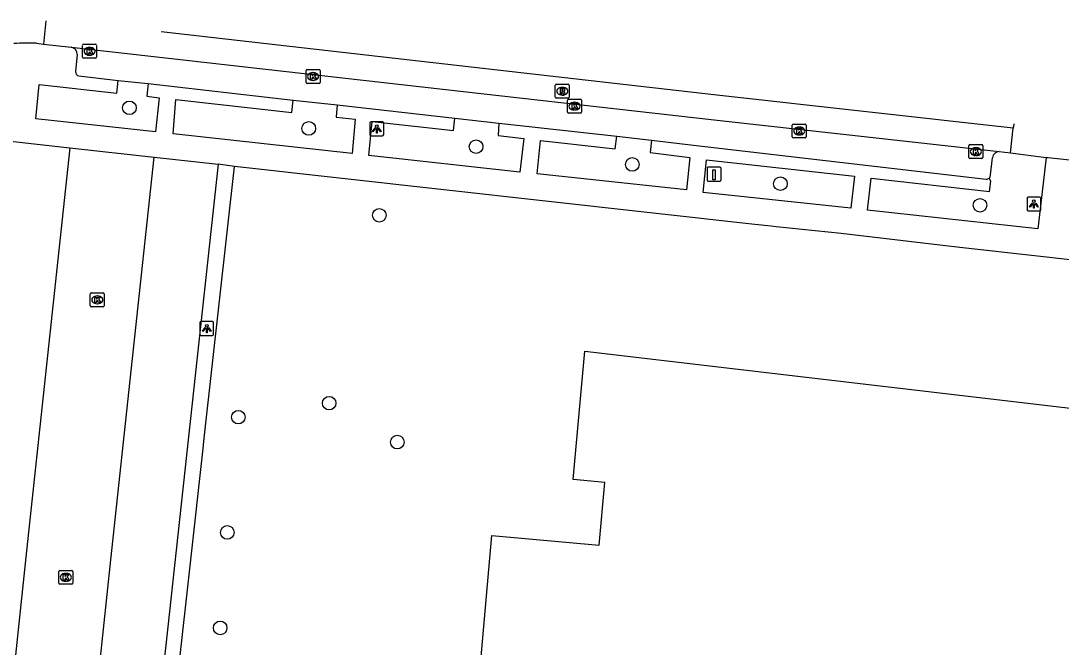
# Model space of a CAD drawing. Extents: x 161928 to 163055, y 386475 to 387428.
# Drawn here: x 162862.7 to 162937.5, y 387289.3 to 387334.3 of the extents above; entities that cross this region are included whole.
import ezdxf

# ---------------------------------------------------------------- set-up
doc = ezdxf.new("R2010")
doc.units = 0
for name, color, linetype in [('IMGEO_Boom', 7, 'Continuous'), ('IMGEO_Kolk', 7, 'Continuous'), ('IMGEO_Laadpaal', 7, 'Continuous'), ('IMGEO_Lichtpunt', 7, 'Continuous'), ('IMGEO_Pand_vergunning_verleend', 7, 'Continuous'), ('IMGEO_Parkeervlak_open', 7, 'Continuous'), ('IMGEO_Rijbaan_lokaal_gesloten', 7, 'Continuous'), ('IMGEO_Rijbaan_lokaal_open', 7, 'Continuous'), ('IMGEO_Rioolput', 7, 'Continuous'), ('IMGEO_Voetpad_open', 7, 'Continuous')]:
    doc.layers.add(name, color=color, linetype=linetype)

msp = doc.modelspace()

# ---------------------------------------------------------------- linework, layer by layer
at = {"layer": 'IMGEO_Boom'}
for centre in [(162870.526, 387328.029), (162883.418, 387326.549), (162895.448, 387325.24), (162906.678, 387323.962), (162917.327, 387322.577), (162931.677, 387321.026), (162888.491, 387320.31), (162884.888, 387306.813), (162878.356, 387305.807), (162889.784, 387304.012), (162877.564, 387297.525), (162877.052, 387290.669)]:
    msp.add_circle(centre, 0.489, dxfattribs=at)
at = {"layer": 'IMGEO_Kolk'}
for p, q in [((162867.238, 387332.593), (162868.09, 387332.593)), ((162867.163, 387331.667), (162867.163, 387332.519)), ((162867.651, 387332.373), (162867.676, 387332.373)), ((162868.164, 387332.519), (162868.164, 387331.667)), ((162868.09, 387331.593), (162867.238, 387331.593)), ((162867.674, 387331.813), (162867.649, 387331.813)), ((162883.229, 387329.856), (162883.229, 387330.708)), ((162883.304, 387330.782), (162884.156, 387330.782)), ((162883.717, 387330.562), (162883.742, 387330.562)), ((162884.23, 387330.708), (162884.23, 387329.856)), ((162884.156, 387329.782), (162883.304, 387329.782)), ((162883.74, 387330.002), (162883.715, 387330.002)), ((162902.025, 387327.727), (162902.025, 387328.579)), ((162902.1, 387328.653), (162902.952, 387328.653)), ((162902.513, 387328.433), (162902.538, 387328.433)), ((162903.026, 387328.579), (162903.026, 387327.727)), ((162902.952, 387327.653), (162902.1, 387327.653)), ((162902.536, 387327.873), (162902.511, 387327.873)), ((162918.182, 387325.939), (162918.182, 387326.791)), ((162918.257, 387326.865), (162919.109, 387326.865)), ((162918.67, 387326.645), (162918.695, 387326.645)), ((162919.183, 387326.791), (162919.183, 387325.939)), ((162919.109, 387325.865), (162918.257, 387325.865)), ((162918.693, 387326.085), (162918.668, 387326.085)), ((162930.879, 387324.457), (162930.879, 387325.309)), ((162930.954, 387325.383), (162931.806, 387325.383)), ((162931.367, 387325.163), (162931.392, 387325.163)), ((162931.88, 387325.309), (162931.88, 387324.457)), ((162931.806, 387324.383), (162930.954, 387324.383)), ((162931.39, 387324.603), (162931.365, 387324.603)), ((162867.716, 387313.808), (162867.716, 387314.66)), ((162867.791, 387314.734), (162868.643, 387314.734)), ((162868.717, 387314.66), (162868.717, 387313.808)), ((162868.227, 387313.954), (162868.202, 387313.954)), ((162868.204, 387314.514), (162868.229, 387314.514)), ((162868.643, 387313.734), (162867.791, 387313.734)), ((162865.454, 387293.874), (162865.454, 387294.726)), ((162865.529, 387294.8), (162866.381, 387294.8)), ((162865.942, 387294.58), (162865.967, 387294.58)), ((162866.455, 387294.726), (162866.455, 387293.874)), ((162866.381, 387293.8), (162865.529, 387293.8)), ((162865.965, 387294.02), (162865.94, 387294.02))]:
    msp.add_line(p, q, dxfattribs=at)
for points in [[(162867.238, 387332.593), (162868.09, 387332.593)], [(162867.163, 387331.667), (162867.163, 387332.519)], [(162867.484, 387332.293), (162867.607, 387332.293), (162867.607, 387332.142), (162867.737, 387332.293), (162867.901, 387332.293), (162867.755, 387332.142), (162867.908, 387331.893), (162867.756, 387331.893), (162867.671, 387332.057), (162867.607, 387331.99), (162867.607, 387331.893), (162867.484, 387331.893), (162867.484, 387332.293)], [(162868.164, 387332.519), (162868.164, 387331.667)], [(162868.09, 387331.593), (162867.238, 387331.593)], [(162883.229, 387329.856), (162883.229, 387330.708)], [(162883.304, 387330.782), (162884.156, 387330.782)], [(162883.55, 387330.482), (162883.673, 387330.482), (162883.673, 387330.331), (162883.803, 387330.482), (162883.967, 387330.482), (162883.821, 387330.331), (162883.974, 387330.082), (162883.822, 387330.082), (162883.737, 387330.246), (162883.673, 387330.179), (162883.673, 387330.082), (162883.55, 387330.082), (162883.55, 387330.482)], [(162884.23, 387330.708), (162884.23, 387329.856)], [(162884.156, 387329.782), (162883.304, 387329.782)], [(162902.025, 387327.727), (162902.025, 387328.579)], [(162902.1, 387328.653), (162902.952, 387328.653)], [(162902.346, 387328.353), (162902.469, 387328.353), (162902.469, 387328.202), (162902.599, 387328.353), (162902.763, 387328.353), (162902.617, 387328.202), (162902.77, 387327.953), (162902.618, 387327.953), (162902.533, 387328.117), (162902.469, 387328.05), (162902.469, 387327.953), (162902.346, 387327.953), (162902.346, 387328.353)], [(162903.026, 387328.579), (162903.026, 387327.727)], [(162902.952, 387327.653), (162902.1, 387327.653)], [(162918.182, 387325.939), (162918.182, 387326.791)], [(162918.257, 387326.865), (162919.109, 387326.865)], [(162919.183, 387326.791), (162919.183, 387325.939)], [(162919.109, 387325.865), (162918.257, 387325.865)], [(162918.503, 387326.565), (162918.626, 387326.565), (162918.626, 387326.414), (162918.756, 387326.565), (162918.92, 387326.565), (162918.774, 387326.414), (162918.927, 387326.165), (162918.775, 387326.165), (162918.69, 387326.329), (162918.626, 387326.262), (162918.626, 387326.165), (162918.503, 387326.165), (162918.503, 387326.565)], [(162930.879, 387324.457), (162930.879, 387325.309)], [(162930.954, 387325.383), (162931.806, 387325.383)], [(162931.88, 387325.309), (162931.88, 387324.457)], [(162931.806, 387324.383), (162930.954, 387324.383)], [(162931.2, 387325.083), (162931.323, 387325.083), (162931.323, 387324.932), (162931.453, 387325.083), (162931.617, 387325.083), (162931.471, 387324.932), (162931.624, 387324.683), (162931.472, 387324.683), (162931.387, 387324.847), (162931.323, 387324.78), (162931.323, 387324.683), (162931.2, 387324.683), (162931.2, 387325.083)], [(162867.716, 387313.808), (162867.716, 387314.66)], [(162867.791, 387314.734), (162868.643, 387314.734)], [(162868.717, 387314.66), (162868.717, 387313.808)], [(162868.037, 387314.434), (162868.16, 387314.434), (162868.16, 387314.283), (162868.29, 387314.434), (162868.454, 387314.434), (162868.308, 387314.283), (162868.461, 387314.034), (162868.309, 387314.034), (162868.224, 387314.198), (162868.16, 387314.131), (162868.16, 387314.034), (162868.037, 387314.034), (162868.037, 387314.434)], [(162868.643, 387313.734), (162867.791, 387313.734)], [(162865.454, 387293.874), (162865.454, 387294.726)], [(162865.529, 387294.8), (162866.381, 387294.8)], [(162865.775, 387294.5), (162865.898, 387294.5), (162865.898, 387294.349), (162866.028, 387294.5), (162866.192, 387294.5), (162866.046, 387294.349), (162866.199, 387294.1), (162866.047, 387294.1), (162865.962, 387294.264), (162865.898, 387294.197), (162865.898, 387294.1), (162865.775, 387294.1), (162865.775, 387294.5)], [(162866.455, 387294.726), (162866.455, 387293.874)], [(162866.381, 387293.8), (162865.529, 387293.8)]]:
    msp.add_lwpolyline(points, dxfattribs=at)
for centre, start, end in [((162867.24, 387332.517), 91.55205, 178.44795), ((162867.24, 387332.517), 91.55205, 178.44795), ((162868.088, 387332.517), 1.55205, 88.44795), ((162868.088, 387332.517), 1.55205, 88.44795), ((162867.24, 387331.669), 181.55205, 268.44795), ((162867.24, 387331.669), 181.55205, 268.44795), ((162868.088, 387331.669), 271.55205, 358.44795), ((162868.088, 387331.669), 271.55205, 358.44795), ((162883.306, 387330.706), 91.55205, 178.44795), ((162883.306, 387330.706), 91.55205, 178.44795), ((162884.154, 387330.706), 1.55205, 88.44795), ((162884.154, 387330.706), 1.55205, 88.44795), ((162883.306, 387329.858), 181.55205, 268.44795), ((162883.306, 387329.858), 181.55205, 268.44795), ((162884.154, 387329.858), 271.55205, 358.44795), ((162884.154, 387329.858), 271.55205, 358.44795), ((162902.102, 387328.577), 91.55205, 178.44795), ((162902.102, 387328.577), 91.55205, 178.44795), ((162902.95, 387328.577), 1.55205, 88.44795), ((162902.95, 387328.577), 1.55205, 88.44795), ((162902.102, 387327.729), 181.55205, 268.44795), ((162902.102, 387327.729), 181.55205, 268.44795), ((162902.95, 387327.729), 271.55205, 358.44795), ((162902.95, 387327.729), 271.55205, 358.44795), ((162918.259, 387326.789), 91.55205, 178.44795), ((162918.259, 387326.789), 91.55205, 178.44795), ((162919.107, 387326.789), 1.55205, 88.44795), ((162919.107, 387326.789), 1.55205, 88.44795), ((162918.259, 387325.941), 181.55205, 268.44795), ((162918.259, 387325.941), 181.55205, 268.44795), ((162919.107, 387325.941), 271.55205, 358.44795), ((162919.107, 387325.941), 271.55205, 358.44795), ((162930.956, 387325.307), 91.55205, 178.44795), ((162930.956, 387325.307), 91.55205, 178.44795), ((162931.804, 387325.307), 1.55205, 88.44795), ((162931.804, 387325.307), 1.55205, 88.44795), ((162930.956, 387324.459), 181.55205, 268.44795), ((162930.956, 387324.459), 181.55205, 268.44795), ((162931.804, 387324.459), 271.55205, 358.44795), ((162931.804, 387324.459), 271.55205, 358.44795), ((162867.793, 387314.658), 91.55205, 178.44795), ((162867.793, 387314.658), 91.55205, 178.44795), ((162868.641, 387314.658), 1.55205, 88.44795), ((162868.641, 387314.658), 1.55205, 88.44795), ((162867.793, 387313.81), 181.55205, 268.44795), ((162867.793, 387313.81), 181.55205, 268.44795), ((162868.641, 387313.81), 271.55205, 358.44795), ((162868.641, 387313.81), 271.55205, 358.44795), ((162865.531, 387294.724), 91.55205, 178.44795), ((162865.531, 387294.724), 91.55205, 178.44795), ((162866.379, 387294.724), 1.55205, 88.44795), ((162866.379, 387294.724), 1.55205, 88.44795), ((162865.531, 387293.876), 181.55205, 268.44795), ((162865.531, 387293.876), 181.55205, 268.44795), ((162866.379, 387293.876), 271.55205, 358.44795), ((162866.379, 387293.876), 271.55205, 358.44795)]:
    msp.add_arc(centre, 0.0765, start, end, dxfattribs=at)
for centre, major_axis, ratio, start_param, end_param in [((162867.65, 387332.093), (-0.387, 0.002), 0.722429, 4.712389, 7.853982), ((162867.675, 387332.093), (-0.39, 0.002), 0.717154, 1.570796, 4.712389), ((162883.716, 387330.282), (-0.387, 0.002), 0.722429, 4.712389, 7.853982), ((162883.741, 387330.282), (-0.39, 0.002), 0.717154, 1.570796, 4.712389), ((162902.512, 387328.153), (-0.387, 0.002), 0.722429, 4.712389, 7.853982), ((162902.537, 387328.153), (-0.39, 0.002), 0.717154, 1.570796, 4.712389), ((162918.669, 387326.365), (-0.387, 0.002), 0.722429, 4.712389, 7.853982), ((162918.694, 387326.365), (-0.39, 0.002), 0.717154, 1.570796, 4.712389), ((162931.366, 387324.883), (-0.387, 0.002), 0.722429, 4.712389, 7.853982), ((162931.391, 387324.883), (-0.39, 0.002), 0.717154, 1.570796, 4.712389), ((162868.203, 387314.234), (-0.387, 0.002), 0.722429, 4.712389, 7.853982), ((162868.228, 387314.234), (-0.39, 0.002), 0.717154, 1.570796, 4.712389), ((162865.941, 387294.3), (-0.387, 0.002), 0.722429, 4.712389, 7.853982), ((162865.966, 387294.3), (-0.39, 0.002), 0.717154, 1.570796, 4.712389)]:
    msp.add_ellipse(centre, major_axis=major_axis, ratio=ratio, start_param=start_param, end_param=end_param, dxfattribs=at)
at = {"layer": 'IMGEO_Laadpaal'}
for p, q in [((162912.058, 387323.684), (162912.058, 387322.843)), ((162912.058, 387323.684), (162912.058, 387322.843)), ((162912.974, 387323.768), (162912.133, 387323.768)), ((162912.974, 387323.768), (162912.133, 387323.768)), ((162913.058, 387322.852), (162913.058, 387323.693)), ((162913.058, 387322.852), (162913.058, 387323.693)), ((162912.142, 387322.768), (162912.983, 387322.768)), ((162912.142, 387322.768), (162912.983, 387322.768))]:
    msp.add_line(p, q, dxfattribs=at)
msp.add_lwpolyline([(162912.473, 387323.581), (162912.633, 387323.581), (162912.633, 387322.848), (162912.473, 387322.848), (162912.473, 387323.581)], dxfattribs=at)
for centre, start, end in [((162912.136, 387323.69), 92.4484, 184.28452), ((162912.136, 387323.69), 92.4484, 184.28452), ((162912.98, 387323.69), 2.4484, 94.28452), ((162912.98, 387323.69), 2.4484, 94.28452), ((162912.136, 387322.846), 182.4484, 274.28452), ((162912.136, 387322.846), 182.4484, 274.28452), ((162912.98, 387322.846), 272.4484, 4.28452), ((162912.98, 387322.846), 272.4484, 4.28452)]:
    msp.add_arc(centre, 0.0779, start, end, dxfattribs=at)
at = {"layer": 'IMGEO_Lichtpunt'}
for p, q in [((162887.81, 387326.921), (162887.81, 387326.114)), ((162887.81, 387326.921), (162887.81, 387326.114)), ((162888.712, 387327.016), (162887.904, 387327.016)), ((162888.712, 387327.016), (162887.904, 387327.016)), ((162888.806, 387326.114), (162888.806, 387326.921)), ((162888.806, 387326.114), (162888.806, 387326.921)), ((162887.904, 387326.02), (162888.712, 387326.02)), ((162887.904, 387326.02), (162888.712, 387326.02)), ((162935.056, 387321.526), (162935.056, 387320.719)), ((162935.056, 387321.526), (162935.056, 387320.719)), ((162935.958, 387321.621), (162935.15, 387321.621)), ((162935.958, 387321.621), (162935.15, 387321.621)), ((162936.052, 387320.719), (162936.052, 387321.526)), ((162936.052, 387320.719), (162936.052, 387321.526)), ((162935.15, 387320.625), (162935.958, 387320.625)), ((162935.15, 387320.625), (162935.958, 387320.625)), ((162875.586, 387312.577), (162875.586, 387311.77)), ((162875.586, 387312.577), (162875.586, 387311.77)), ((162876.488, 387312.672), (162875.68, 387312.672)), ((162876.488, 387312.672), (162875.68, 387312.672)), ((162876.582, 387311.77), (162876.582, 387312.577)), ((162876.582, 387311.77), (162876.582, 387312.577)), ((162875.68, 387311.676), (162876.488, 387311.676)), ((162875.68, 387311.676), (162876.488, 387311.676))]:
    msp.add_line(p, q, dxfattribs=at)
for points in [[(162888.184, 387326.585), (162888.223, 387326.557), (162888.035, 387326.295), (162887.997, 387326.322), (162888.184, 387326.585)], [(162888.286, 387326.537), (162888.333, 387326.537), (162888.333, 387326.215), (162888.286, 387326.215), (162888.286, 387326.537)], [(162888.396, 387326.557), (162888.434, 387326.584), (162888.621, 387326.322), (162888.582, 387326.294), (162888.396, 387326.557)], [(162935.43, 387321.19), (162935.469, 387321.162), (162935.281, 387320.9), (162935.243, 387320.927), (162935.43, 387321.19)], [(162935.532, 387321.142), (162935.579, 387321.142), (162935.579, 387320.82), (162935.532, 387320.82), (162935.532, 387321.142)], [(162935.642, 387321.162), (162935.68, 387321.189), (162935.867, 387320.927), (162935.828, 387320.899), (162935.642, 387321.162)], [(162875.96, 387312.241), (162875.999, 387312.213), (162875.811, 387311.951), (162875.773, 387311.978), (162875.96, 387312.241)], [(162876.062, 387312.193), (162876.109, 387312.193), (162876.109, 387311.871), (162876.062, 387311.871), (162876.062, 387312.193)], [(162876.172, 387312.213), (162876.21, 387312.24), (162876.397, 387311.978), (162876.358, 387311.95), (162876.172, 387312.213)]]:
    msp.add_lwpolyline(points, dxfattribs=at)
for centre in [(162888.309, 387326.719), (162935.555, 387321.324), (162876.085, 387312.375)]:
    msp.add_circle(centre, 0.0994, dxfattribs=at)
for centre, start, end in [((162887.904, 387326.921), 90, 180), ((162887.904, 387326.921), 90, 180), ((162888.712, 387326.921), 0, 90), ((162888.712, 387326.921), 0, 90), ((162887.904, 387326.114), 180, 270), ((162887.904, 387326.114), 180, 270), ((162888.712, 387326.114), 270, 0), ((162888.712, 387326.114), 270, 360), ((162935.15, 387321.526), 90, 180), ((162935.15, 387321.526), 90, 180), ((162935.958, 387321.526), 0, 90), ((162935.958, 387321.526), 0, 90), ((162935.15, 387320.719), 180, 270), ((162935.15, 387320.719), 180, 270), ((162935.958, 387320.719), 270, 0), ((162935.958, 387320.719), 270, 360), ((162875.68, 387312.577), 90, 180), ((162875.68, 387312.577), 90, 180), ((162876.488, 387312.577), 0, 90), ((162876.488, 387312.577), 0, 90), ((162875.68, 387311.77), 180, 270), ((162875.68, 387311.77), 180, 270), ((162876.488, 387311.77), 270, 0), ((162876.488, 387311.77), 270, 360)]:
    msp.add_arc(centre, 0.0946, start, end, dxfattribs=at)
at = {"layer": 'IMGEO_Pand_vergunning_verleend'}
msp.add_lwpolyline([(162891.551, 387272.403), (162892.533, 387283.41), (162895.326, 387283.161), (162896.587, 387297.297), (162904.294, 387296.61), (162904.697, 387301.123), (162902.438, 387301.324), (162903.26, 387310.536), (162943.485, 387305.825), (162943.053, 387301.977), (162944.899, 387301.769), (162942.159, 387277.379), (162933.536, 387278.347), (162932.354, 387267.821), (162891.551, 387272.403)], dxfattribs=at)
at = {"layer": 'IMGEO_Parkeervlak_open'}
for points in [[(162869.722, 387329.986), (162871.869, 387329.768)], [(162882.301, 387328.585), (162885.47, 387328.243)], [(162893.916, 387327.285), (162897.073, 387326.935)], [(162905.563, 387325.984), (162908.054, 387325.704)], [(162932.439, 387323.211), (162932.584, 387324.446)]]:
    msp.add_lwpolyline(points, dxfattribs=at)
for centre, radius, start, end in [((162933.072, 387324.393), 0.491, 91.41208, 173.82647), ((162932.128, 387323.214), 0.311, 313.18584, 359.36684)]:
    msp.add_arc(centre, radius, start, end, dxfattribs=at)
at = {"layer": 'IMGEO_Rijbaan_lokaal_gesloten'}
for points in [[(162934.067, 387326.574), (162912.762, 387328.95), (162872.806, 387333.483)], [(162864.354, 387332.606), (162866.337, 387332.383)], [(162866.337, 387332.383), (162912.56, 387327.176), (162933.06, 387324.884)], [(162933.06, 387324.884), (162933.881, 387324.796)]]:
    msp.add_lwpolyline(points, dxfattribs=at)
at = {"layer": 'IMGEO_Rijbaan_lokaal_open'}
for points in [[(162864.526, 387334.28), (162864.354, 387332.606)], [(162863.847, 387332.663), (162864.354, 387332.606)], [(162934.103, 387326.872), (162934.067, 387326.574)], [(162933.881, 387324.796), (162934.067, 387326.574)], [(162866.24, 387325.156), (162863.131, 387296.193), (162860.233, 387268.947), (162855.758, 387269.423)], [(162866.24, 387325.156), (162872.303, 387324.482)], [(162865.489, 387260.694), (162869.196, 387295.545), (162872.303, 387324.482)], [(162933.881, 387324.796), (162936.431, 387324.472)], [(162936.431, 387324.472), (162936.587, 387324.469), (162939.426, 387324.159)]]:
    msp.add_lwpolyline(points, dxfattribs=at)
msp.add_arc((162863.168, 387321.416), 11.268, 86.5434, 94.79885, dxfattribs=at)
at = {"layer": 'IMGEO_Rioolput'}
for p, q in [((162901.146, 387328.795), (162901.146, 387329.647)), ((162901.221, 387329.721), (162902.073, 387329.721)), ((162902.147, 387329.647), (162902.147, 387328.795)), ((162901.657, 387328.941), (162901.632, 387328.941)), ((162901.634, 387329.501), (162901.659, 387329.501)), ((162902.073, 387328.721), (162901.221, 387328.721))]:
    msp.add_line(p, q, dxfattribs=at)
for points in [[(162901.146, 387328.795), (162901.146, 387329.647)], [(162901.221, 387329.721), (162902.073, 387329.721)], [(162902.147, 387329.647), (162902.147, 387328.795)], [(162901.735, 387329.419), (162901.483, 387329.421), (162901.483, 387329.021)], [(162901.483, 387329.021), (162901.607, 387329.021), (162901.607, 387329.183), (162901.618, 387329.183)], [(162901.661, 387329.34), (162901.607, 387329.34), (162901.607, 387329.259)], [(162901.607, 387329.259), (162901.659, 387329.259)], [(162901.665, 387329.154), (162901.736, 387329.021), (162901.876, 387329.021), (162901.811, 387329.147)], [(162902.073, 387328.721), (162901.221, 387328.721)]]:
    msp.add_lwpolyline(points, dxfattribs=at)
for centre, radius, start, end in [((162901.223, 387329.645), 0.0765, 91.55205, 178.44795), ((162901.223, 387329.645), 0.0765, 91.55205, 178.44795), ((162902.071, 387329.645), 0.0765, 1.55205, 88.44795), ((162902.071, 387329.645), 0.0765, 1.55205, 88.44795), ((162901.617, 387329.13), 0.0533, 26.02933, 88.69889), ((162901.643, 387329.448), 0.19, 274.7715, 282.96867), ((162901.667, 387329.244), 0.0964, 77.00612, 93.18647), ((162901.681, 387329.301), 0.0378, 276.66336, 79.67722), ((162901.734, 387329.309), 0.109, 350.36119, 89.41601), ((162901.732, 387329.309), 0.112, 277.58423, 350.98172), ((162901.716, 387329.094), 0.108, 29.51342, 73.79051), ((162901.223, 387328.797), 0.0765, 181.55205, 268.44795), ((162901.223, 387328.797), 0.0765, 181.55205, 268.44795), ((162902.071, 387328.797), 0.0765, 271.55205, 358.44795), ((162902.071, 387328.797), 0.0765, 271.55205, 358.44795)]:
    msp.add_arc(centre, radius, start, end, dxfattribs=at)
for centre, major_axis, ratio, start_param, end_param in [((162901.633, 387329.221), (-0.387, 0.002), 0.722429, 4.712389, 7.853982), ((162901.658, 387329.221), (-0.39, 0.002), 0.717154, 1.570796, 4.712389)]:
    msp.add_ellipse(centre, major_axis=major_axis, ratio=ratio, start_param=start_param, end_param=end_param, dxfattribs=at)
at = {"layer": 'IMGEO_Voetpad_open'}
for points in [[(162866.781, 387331.867), (162866.659, 387330.635)], [(162871.869, 387329.768), (162871.775, 387328.864), (162872.668, 387328.754), (162872.411, 387326.298), (162863.806, 387327.238), (162864.048, 387329.714), (162869.626, 387329.094), (162869.722, 387329.986)], [(162866.894, 387330.319), (162869.722, 387329.986)], [(162871.869, 387329.768), (162882.301, 387328.585)], [(162885.47, 387328.243), (162885.389, 387327.357), (162886.752, 387327.204), (162886.535, 387324.748), (162873.676, 387326.168), (162873.864, 387328.622), (162882.21, 387327.687), (162882.301, 387328.585)], [(162885.47, 387328.243), (162893.916, 387327.285)], [(162897.073, 387326.935), (162897.03, 387326.03), (162898.886, 387325.816), (162898.599, 387323.405), (162887.748, 387324.608), (162887.966, 387327.039), (162893.816, 387326.391), (162893.916, 387327.285)], [(162897.073, 387326.935), (162905.563, 387325.984)], [(162908.054, 387325.704), (162907.97, 387324.819), (162910.825, 387324.467), (162910.584, 387322.139), (162899.833, 387323.298), (162900.091, 387325.672), (162905.459, 387325.09), (162905.563, 387325.984)], [(162861.768, 387325.653), (162866.24, 387325.156)], [(162908.054, 387325.704), (162911.072, 387325.348), (162932.127, 387322.905)], [(162872.303, 387324.482), (162876.896, 387323.972)], [(162936.431, 387324.472), (162935.838, 387319.335), (162923.579, 387320.677), (162923.852, 387322.972), (162932.361, 387322.028), (162932.455, 387322.764), (162932.341, 387322.988)], [(162876.896, 387323.972), (162870.744, 387267.414)], [(162870.744, 387267.414), (162871.797, 387267.298), (162872.015, 387269.245), (162872.156, 387270.489), (162872.194, 387270.826), (162875.25, 387298.365), (162875.491, 387300.532), (162875.803, 387303.348), (162875.934, 387304.524), (162878.076, 387323.826)], [(162878.076, 387323.826), (162876.896, 387323.972)], [(162959.639, 387314.721), (162953.165, 387315.444), (162935.161, 387317.453), (162930.884, 387317.931), (162930.431, 387317.983), (162928.798, 387318.171), (162921.685, 387318.994), (162917.033, 387319.48), (162916.658, 387319.519), (162915.49, 387319.649), (162878.076, 387323.826)], [(162922.648, 387323.109), (162922.395, 387320.811), (162911.766, 387321.946), (162912.009, 387324.303), (162922.648, 387323.109)]]:
    msp.add_lwpolyline(points, dxfattribs=at)
for centre, radius, start, end in [((162866.275, 387331.881), 0.506, 358.43391, 82.98778), ((162866.962, 387330.615), 0.304, 176.26146, 257.01275), ((162932.128, 387323.22), 0.315, 269.83737, 312.56024)]:
    msp.add_arc(centre, radius, start, end, dxfattribs=at)

doc.saveas('drawing.dxf')
